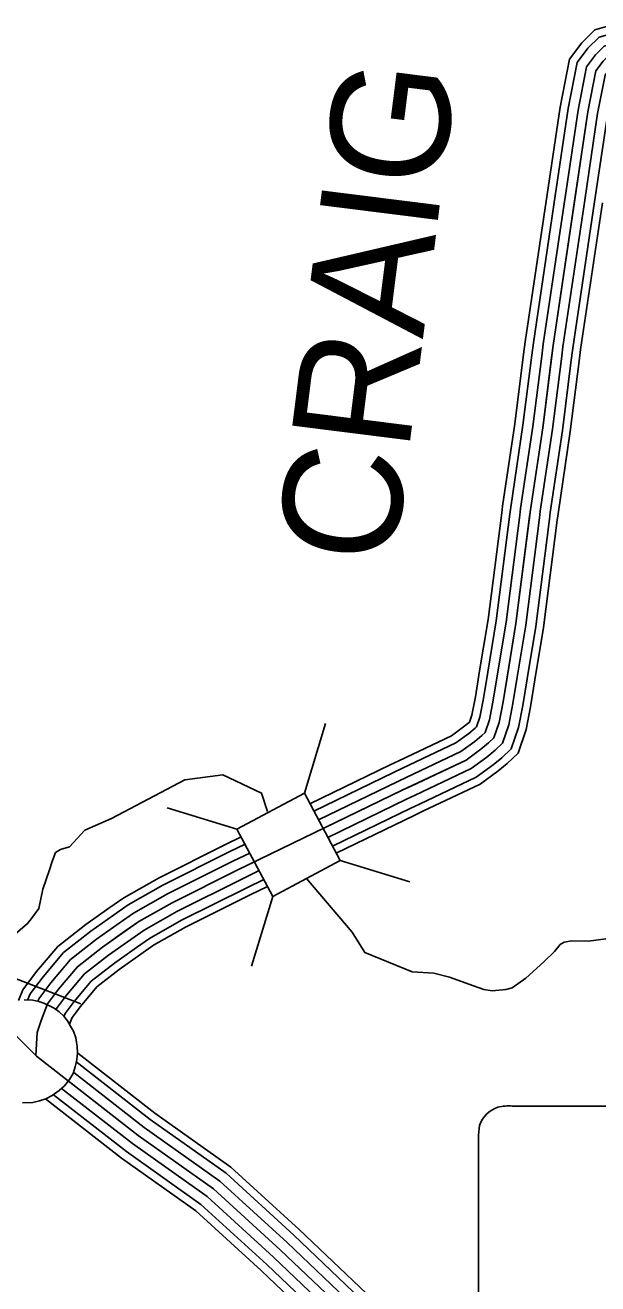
# Model space of a CAD drawing. Extents: x 1551132 to 1791609, y 378168 to 563823.
# Drawn here: x 1615007 to 1616790, y 487298 to 491219 of the extents above; entities that cross this region are included whole.
import ezdxf

# ---------------------------------------------------------------- set-up
doc = ezdxf.new("R2010")
doc.units = 0
for name, color, linetype in [('DESIGN - ROW - Right-of-Way and Easement Labels', 7, 'Continuous'), ('DESIGN - ROW - Slope Lines', 7, 'Continuous'), ('DESIGN - TRANSPORTATION - Text', 7, 'Continuous'), ('SURVEY - CENTERLINE - Preliminary Text', 7, 'Continuous'), ('SURVEY - DRAINAGE - Storm Sewer', 7, 'Continuous'), ('SURVEY - TRANSPORTATION - Roads', 7, 'Continuous'), ('SURVEY - VEGETATION - Features with Text', 7, 'Continuous')]:
    doc.layers.add(name, color=color, linetype=linetype)

msp = doc.modelspace()

# ---------------------------------------------------------------- linework, layer by layer
at = {"layer": 'DESIGN - ROW - Slope Lines'}
for p, q in [((1617680.44, 487852.021), (1616523.575, 487851.996)), ((1616418.376, 487750.792), (1616418.394, 486919.007))]:
    msp.add_line(p, q, dxfattribs=at)
for centre, radius, start, end in [((1616507.238, 487763.149), 89.766, 108.371169, 161.449486), ((1616514.202, 487691.908), 160.357, 86.648539, 102.700253), ((1616631.173, 487751.969), 212.779, 169.236142, 180.320811)]:
    msp.add_arc(centre, radius, start, end, dxfattribs=at)
at = {"layer": 'DESIGN - TRANSPORTATION - Text'}
for points in [[(1615275.927, 488748.228), (1615504.339, 488868.606), (1615622.227, 488883.349), (1615742.575, 488826.847), (1615760.924, 488770.112)], [(1614923.469, 488349.251), (1614967.651, 488380.702), (1615014.15, 488420.203), (1615026.341, 488436.078), (1615048.741, 488467.862), (1615061.474, 488527.822), (1615082.215, 488587.682), (1615090.54, 488613.633), (1615100.881, 488641.559), (1615117.006, 488651.376), (1615145.114, 488659.042), (1615192.421, 488711.377), (1615275.927, 488748.228)], [(1615882.438, 488560.832), (1616025.026, 488393.228), (1616064.317, 488330.576), (1616212.005, 488270.433), (1616279.97, 488265.575), (1616327.836, 488252.949), (1616365.693, 488240.449), (1616403.525, 488225.949), (1616435.416, 488215.532), (1616461.366, 488211.198), (1616503.423, 488214.673), (1616523.506, 488220.44), (1616565.88, 488249.966), (1616622.529, 488301.359), (1616654.928, 488333.018), (1616673.194, 488354.835), (1616685.294, 488362.694), (1616709.352, 488366.402), (1616761.359, 488365.752), (1616815.466, 488373.086)]]:
    msp.add_lwpolyline(points, dxfattribs=at)
at = {"layer": 'SURVEY - CENTERLINE - Preliminary Text'}
for points in [[(1614887.228, 488160.888), (1615041.599, 488007.367), (1615358.916, 487760.278), (1615593.094, 487594.007), (1615801.064, 487403.969), (1616005.001, 487209.964)], [(1615164.479, 487990.258), (1615395.924, 487810.037), (1615632.102, 487642.35), (1615843.346, 487449.32), (1616051.066, 487251.715), (1616301.41, 486930.607), (1616782.724, 486257.431), (1617086.291, 485857.338), (1617612.004, 485282.548), (1618009.711, 484860.554), (1618269.554, 484621.656), (1618475.483, 484395.592), (1618662.928, 484275.556), (1618987.245, 484105.377), (1619355.087, 483966.04), (1619614.464, 483835.153), (1619823.009, 483710.842), (1619995.996, 483588.789), (1620192.775, 483392.092), (1620548.325, 483000.799), (1620876.258, 482617.314), (1621107.603, 482308.29), (1621338.847, 482021.724), (1621479.744, 481829.127)], [(1615170.346, 488017.017), (1615410.682, 487829.879), (1615647.643, 487661.625), (1615860.196, 487467.404), (1616069.433, 487268.357), (1616321.218, 486945.399), (1616802.623, 486272.098), (1617105.299, 485873.188), (1617630.12, 485299.373), (1618027.085, 484878.146), (1618287.087, 484639.115), (1618491.557, 484414.651), (1618675.361, 484296.948), (1618997.404, 484127.961), (1619365.062, 483988.691), (1619626.372, 483856.829), (1619836.484, 483731.592), (1620011.979, 483607.764), (1620210.666, 483409.151), (1620566.866, 483017.141), (1620895.566, 482632.773), (1621127.119, 482323.465), (1621358.447, 482036.791), (1621499.685, 481843.719)], [(1615157.73, 487956.233), (1615377.424, 487785.162), (1615612.594, 487618.182), (1615822.205, 487426.644), (1616028.034, 487230.839), (1616276.569, 486912.048), (1616757.758, 486239.047), (1617062.458, 485837.47), (1617589.287, 485261.456), (1617987.911, 484838.478), (1618247.563, 484599.764), (1618455.316, 484371.692), (1618647.345, 484248.722), (1618974.512, 484077.051), (1619342.579, 483937.623), (1619599.523, 483807.961), (1619806.118, 483684.825), (1619975.964, 483564.988), (1620170.334, 483370.692), (1620525.067, 482980.29), (1620852.051, 482597.93), (1621083.12, 482289.264), (1621314.256, 482002.832), (1621454.719, 481810.819)], [(1615120.064, 487906.981), (1615340.408, 487735.394), (1615573.595, 487569.831), (1615779.923, 487381.293), (1615981.968, 487189.088), (1616226.887, 486874.947), (1616707.842, 486202.263), (1617014.793, 485797.719), (1617543.855, 485219.271), (1617944.312, 484794.344), (1618203.581, 484555.98), (1618415.001, 484323.89), (1618616.163, 484195.07), (1618949.03, 484020.399), (1619317.563, 483880.804), (1619569.657, 483753.593), (1619772.318, 483632.79), (1619935.881, 483517.387), (1620125.452, 483327.89), (1620478.551, 482939.289), (1620803.618, 482559.163), (1621034.171, 482251.196), (1621265.091, 481965.031), (1621404.687, 481774.218)], [(1615140.805, 487930.124), (1615358.916, 487760.278), (1615593.094, 487594.007), (1615801.064, 487403.969), (1616005.001, 487209.964), (1616251.728, 486893.497), (1616732.8, 486220.655), (1617038.626, 485817.595), (1617566.571, 485240.364), (1617966.112, 484816.411), (1618225.572, 484577.872), (1618435.159, 484347.791), (1618631.754, 484221.896), (1618961.771, 484048.725), (1619330.071, 483909.213), (1619584.59, 483780.777), (1619789.218, 483658.807), (1619955.922, 483541.188), (1620147.893, 483349.291), (1620501.809, 482959.789), (1620827.835, 482578.546), (1621058.646, 482270.23), (1621289.673, 481983.931), (1621429.703, 481792.518)], [(1615070.215, 487873.914), (1615306.559, 487689.876), (1615537.912, 487525.605), (1615741.249, 487339.809), (1615939.827, 487150.895), (1616181.438, 486840.996), (1616662.168, 486168.62), (1616971.186, 485761.36), (1617502.289, 485180.679), (1617904.438, 484753.959), (1618163.348, 484515.928), (1618378.11, 484280.164), (1618587.647, 484145.977), (1618925.73, 483968.581), (1619294.68, 483828.82), (1619542.324, 483703.85), (1619741.411, 483585.189), (1619899.224, 483473.836), (1620084.394, 483288.739), (1620436.002, 482901.771), (1620759.32, 482523.695), (1620989.381, 482216.387), (1621220.108, 481930.463), (1621358.913, 481740.725)], [(1615095.164, 487887.081), (1615321.909, 487710.518), (1615554.087, 487545.664), (1615758.782, 487358.617), (1615958.935, 487168.213), (1616202.046, 486856.388), (1616682.876, 486183.879), (1616990.96, 485777.852), (1617521.139, 485198.179), (1617922.513, 484772.268), (1618181.59, 484534.087), (1618394.835, 484299.99), (1618600.58, 484168.236), (1618936.297, 483992.074), (1619305.055, 483852.387), (1619554.715, 483726.4), (1619755.427, 483606.772), (1619915.848, 483493.586), (1620103.01, 483306.49), (1620455.294, 482918.78), (1620779.411, 482539.779), (1621009.688, 482232.171), (1621240.5, 481946.139), (1621379.663, 481755.909)]]:
    msp.add_lwpolyline(points, dxfattribs=at)
at = {"layer": 'SURVEY - DRAINAGE - Storm Sewer'}
for p, q in [((1615876.11, 488826.569), (1615942.505, 489043.763)), ((1615666.321, 488715.014), (1615449.127, 488781.409)), ((1615987.616, 488616.763), (1616204.834, 488550.36)), ((1615777.868, 488505.241), (1615711.465, 488288.014)), ((1614967.698, 488252.029), (1615179.75, 488170.634))]:
    msp.add_line(p, q, dxfattribs=at)
msp.add_lwpolyline([(1615777.868, 488505.241), (1615987.657, 488616.772), (1615876.11, 488826.569), (1615666.321, 488715.014)], close=True, dxfattribs=at)
at = {"layer": 'SURVEY - TRANSPORTATION - Roads'}
for points in [[(1616632.113, 490691.413), (1616672.662, 490963.961), (1616701.987, 491113.432), (1616740.153, 491164.633), (1616780.868, 491204.718), (1616831.5, 491219.451)], [(1616657.546, 490687.629), (1616698.012, 490959.586), (1616726.103, 491102.748), (1616759.594, 491147.691), (1616794.285, 491181.834), (1616838.684, 491194.759)], [(1616688.212, 490683.071), (1616728.569, 490954.32), (1616755.16, 491089.865), (1616783.035, 491127.257), (1616810.451, 491154.258), (1616847.35, 491164.992)], [(1616718.869, 490678.504), (1616759.127, 490949.053), (1616784.226, 491076.989), (1616806.468, 491106.832), (1616826.625, 491126.674), (1616856.008, 491135.224)], [(1615039.424, 488009.526), (1615043.566, 488080.786), (1615055.89, 488118.728), (1615076.323, 488170.605), (1615110.697, 488216.356), (1615169.246, 488285.924), (1615247.711, 488347.301), (1615360.3, 488426.395), (1615464.714, 488485.538), (1615669.418, 488587.849), (1616181.089, 488835.606), (1616379.726, 488929.959), (1616425.975, 488963.584), (1616450.125, 488983.393), (1616466.249, 488999.269), (1616482.657, 489047.187), (1616495.207, 489111.155), (1616535.315, 489355.095), (1616580.389, 489709.129), (1616618.605, 489965.102), (1616650.821, 490221.125), (1616759.127, 490949.053), (1616784.226, 491076.989), (1616806.468, 491106.832)], [(1616749.527, 490673.937), (1616789.685, 490943.786), (1616813.292, 491064.114), (1616829.9, 491086.406), (1616842.8, 491099.09), (1616864.666, 491105.457)], [(1616780.193, 490669.379), (1616820.242, 490938.519), (1616842.35, 491051.23), (1616853.341, 491065.972), (1616858.966, 491071.514), (1616873.333, 491075.689)], [(1616559.098, 490194.791), (1616563.914, 490233.059), (1616632.121, 490691.429)], [(1616584.614, 490191.583), (1616589.397, 490229.559), (1616657.554, 490687.646)], [(1616615.372, 490187.708), (1616620.105, 490225.342), (1616688.22, 490683.087)], [(1616646.129, 490183.841), (1616650.821, 490221.125), (1616718.878, 490678.521)], [(1616676.887, 490179.974), (1616681.537, 490216.909), (1616749.535, 490673.954)], [(1616707.644, 490176.099), (1616712.244, 490212.692), (1616780.201, 490669.396)], [(1616732.169, 490173.016), (1616736.735, 490209.325), (1616804.651, 490665.754)], [(1616490.758, 489699.645), (1616493.499, 489721.146), (1616531.698, 489977.052), (1616559.098, 490194.808)], [(1616516.274, 489696.395), (1616518.974, 489717.621), (1616557.181, 489973.552), (1616584.614, 490191.6)], [(1616547.023, 489692.487), (1616549.681, 489713.379), (1616587.889, 489969.327), (1616615.372, 490187.725)], [(1616577.772, 489688.57), (1616580.389, 489709.129), (1616618.605, 489965.102), (1616646.129, 490183.858)], [(1616608.521, 489684.653), (1616611.096, 489704.879), (1616649.321, 489960.877), (1616676.887, 490179.991)], [(1616639.271, 489680.745), (1616641.804, 489700.637), (1616680.028, 489956.652), (1616707.644, 490176.116)], [(1616663.795, 489677.62), (1616666.295, 489697.254), (1616704.519, 489953.285), (1616732.169, 490173.033)], [(1616422.184, 489207.674), (1616448.5, 489367.753), (1616490.758, 489699.662)], [(1616447.558, 489203.499), (1616473.958, 489364.045), (1616516.274, 489696.42)], [(1616478.141, 489198.474), (1616504.632, 489359.57), (1616547.023, 489692.503)], [(1616508.732, 489193.44), (1616535.315, 489355.095), (1616577.772, 489688.587)], [(1616539.323, 489188.407), (1616565.997, 489350.62), (1616608.521, 489684.67)], [(1616569.905, 489183.382), (1616596.672, 489346.144), (1616639.271, 489680.753)], [(1616594.296, 489179.365), (1616621.138, 489342.578), (1616663.795, 489677.636)], [(1616170.731, 488927.792), (1616334.736, 489005.702), (1616372.327, 489033.028), (1616390.085, 489047.595), (1616397.734, 489069.945), (1616408.876, 489126.722), (1616422.184, 489207.691)], [(1616181.764, 488904.558), (1616347.927, 488983.493), (1616388.051, 489012.669), (1616408.634, 489029.553), (1616412.334, 489033.195), (1616422.634, 489063.27), (1616434.184, 489122.155), (1616447.567, 489203.516)], [(1616195.064, 488876.557), (1616363.827, 488956.726), (1616407.017, 488988.127), (1616429.375, 489006.469), (1616439.292, 489016.227), (1616452.641, 489055.228), (1616464.699, 489116.655), (1616478.149, 489198.491)], [(1616208.364, 488848.556), (1616379.726, 488929.959), (1616425.975, 488963.584), (1616450.125, 488983.393), (1616466.249, 488999.269), (1616482.657, 489047.187), (1616495.207, 489111.155), (1616508.74, 489193.457)], [(1616221.663, 488820.556), (1616395.626, 488903.191), (1616444.933, 488939.042), (1616470.874, 488960.318), (1616493.207, 488982.31), (1616512.673, 489039.145), (1616525.715, 489105.655), (1616539.331, 489188.424)], [(1616234.963, 488792.555), (1616411.526, 488876.424), (1616463.899, 488914.5), (1616491.615, 488937.234), (1616520.165, 488965.343), (1616542.681, 489031.103), (1616556.231, 489100.155), (1616569.914, 489183.399)], [(1616245.571, 488770.229), (1616424.209, 488855.082), (1616479.016, 488894.933), (1616508.157, 488918.842), (1616541.664, 488951.826), (1616566.614, 489024.686), (1616580.555, 489095.771), (1616594.305, 489179.39)], [(1615893.263, 488793.696), (1616143.157, 488914.7), (1616170.74, 488927.8)], [(1615905.512, 488771.054), (1616154.282, 488891.516), (1616181.773, 488904.574)], [(1615920.204, 488743.72), (1616167.681, 488863.557), (1616195.072, 488876.565)], [(1615934.737, 488716.319), (1616181.089, 488835.606), (1616208.372, 488848.565)], [(1615949.203, 488688.877), (1616194.497, 488807.655), (1616221.672, 488820.564)], [(1615963.803, 488661.51), (1616207.897, 488779.696), (1616234.971, 488792.555)], [(1615975.319, 488639.617), (1616218.588, 488757.412), (1616245.571, 488770.229)], [(1615266.986, 488468.038), (1615313.36, 488500.622), (1615423.465, 488562.982), (1615630.694, 488666.56), (1615679.518, 488690.202)], [(1615281.769, 488446.995), (1615327.126, 488478.863), (1615435.557, 488540.281), (1615642.052, 488643.484), (1615691.642, 488667.493)], [(1615299.593, 488421.628), (1615343.709, 488452.629), (1615450.14, 488512.905), (1615655.735, 488615.667), (1615706.275, 488640.134)], [(1615317.409, 488396.261), (1615360.3, 488426.395), (1615464.714, 488485.538), (1615669.418, 488587.849), (1615720.833, 488612.75)], [(1615335.226, 488370.893), (1615376.891, 488400.161), (1615479.289, 488458.171), (1615683.101, 488560.032), (1615735.275, 488585.299)], [(1615353.05, 488345.526), (1615393.474, 488373.927), (1615493.872, 488430.795), (1615696.784, 488532.214), (1615749.833, 488557.907)], [(1615367.258, 488325.301), (1615406.699, 488353.018), (1615505.497, 488408.969), (1615707.7, 488510.039), (1615761.524, 488536.098)], [(1614985.917, 488180.422), (1614999.067, 488213.806), (1615042.024, 488270.982), (1615108.014, 488349.393), (1615195.446, 488417.786), (1615267.002, 488468.054)], [(1615014.058, 488181.697), (1615021.716, 488201.139), (1615062.157, 488254.974), (1615125.964, 488330.784), (1615210.77, 488397.119), (1615281.785, 488447.012)], [(1615045.907, 488177.988), (1615049.016, 488185.872), (1615086.431, 488235.665), (1615147.605, 488308.358), (1615229.236, 488372.21), (1615299.61, 488421.645)], [(1615075.148, 488167.63), (1615076.323, 488170.605), (1615110.697, 488216.356), (1615169.246, 488285.924), (1615247.711, 488347.301), (1615317.426, 488396.277)], [(1615102.573, 488152.654), (1615103.631, 488155.338), (1615134.964, 488197.047), (1615190.887, 488263.491), (1615266.186, 488322.392), (1615335.242, 488370.91)], [(1615128.272, 488133.312), (1615130.93, 488140.071), (1615159.238, 488177.738), (1615212.528, 488241.065), (1615284.652, 488297.483), (1615353.067, 488345.543)], [(1615144.505, 488107.07), (1615152.705, 488127.895), (1615178.588, 488162.346), (1615229.778, 488223.181), (1615299.376, 488277.624), (1615367.275, 488325.317)]]:
    msp.add_lwpolyline(points, dxfattribs=at)
at = {"layer": 'SURVEY - VEGETATION - Features with Text'}
msp.add_lwpolyline([(1615003.483, 488182.838), (1615030.599, 488181.497), (1615049.449, 488177.53), (1615064.649, 488172.163), (1615082.531, 488164.513), (1615097.164, 488156.479), (1615112.739, 488145.487), (1615127.13, 488131.729), (1615138.388, 488116.928), (1615147.838, 488100.97), (1615157.33, 488084.969), (1615163.954, 488064.285), (1615168.429, 488037.101), (1615169.096, 488017.926), (1615167.421, 487996.467), (1615161.879, 487973.6), (1615156.338, 487953.466), (1615144.23, 487934.549), (1615129.439, 487915.406), (1615111.964, 487900.223), (1615090.498, 487884.547), (1615070.698, 487874.089), (1615051.332, 487867.689), (1615030.324, 487863.03), (1614997.725, 487862.113)], dxfattribs=at)

# ---------------------------------------------------------------- texts
at = {"layer": 'DESIGN - ROW - Right-of-Way and Easement Labels'}
msp.add_text('CRAIG', height=370.0094, rotation=82.828347, dxfattribs=at).set_placement((1616156.057, 489530.841))

doc.saveas('drawing.dxf')
